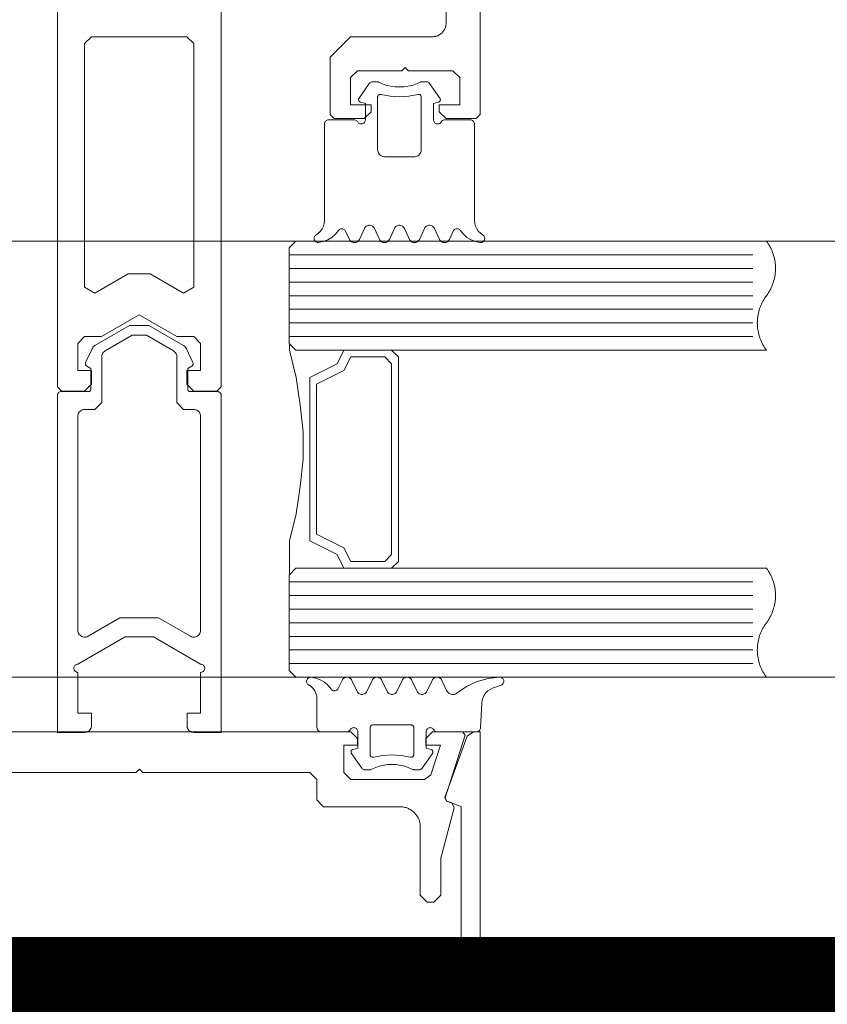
# Model space of a CAD drawing. Header units: millimetres. Extents: x 7483 to 13091, y 8111 to 13871.
# Tile 524 of 656: x 11043.72 to 11049.65, y 9219.91 to 9227.14. Entities that reach past the tile are written whole.
import ezdxf

# ---------------------------------------------------------------- set-up
doc = ezdxf.new("R2010")
doc.units = ezdxf.units.MM
doc.linetypes.add('DGN_STYLE_2', pattern=[30.2, 18.12, -12.08])
doc.layers.add('a___wymiary', color=7, linetype='Continuous', lineweight=5, true_color=0x000000)
doc.layers.add('wymiary', color=7, linetype='Continuous', lineweight=5, true_color=0xb2b2b2)
doc.layers.add('CZ-SR', color=106, linetype='Continuous', lineweight=13)
doc.layers.add('drzwi', color=30, linetype='Continuous', lineweight=20)
doc.layers.add('Powierzchnie', color=21, linetype='DGN_STYLE_2', lineweight=15, plot=False)
doc.styles.add('Arial', font='arial.ttf')
doc.dimstyles.new('wymiary agp1', dxfattribs={"dimtxt": 16, "dimasz": 5, "dimexe": 30, "dimexo": 60, "dimgap": 1.8, "dimtad": 1, "dimdec": 3, "dimrnd": 0.5, "dimdsep": 46, "dimtxsty": 'Arial', "dimblk": 'znacznik', "dimcen": 1.5, "dimse1": 1, "dimse2": 1, "dimclrd": 256, "dimazin": 0, "dimtfac": 1, "dimtdec": 3, "dimtmove": 1, "dimatfit": 3, "dimldrblk": 'znacznik', "dimfxl": 0, "dimlwd": -1, "dimarcsym": 0})

# ---------------------------------------------------------------- blocks, each defined once
blk = doc.blocks.new('zw$58')
for p, q in [((6.352965, 6.757207), (6.278063, 6.650213)), ((6.870836, 6.650213), (6.795885, 6.757207)), ((6.179918, 5.673681), (6.20819, 5.613097)), ((6.2807, 5.613097), (6.3182, 5.693505)), ((6.390709, 5.693505), (6.428209, 5.613097)), ((6.50067, 5.613097), (6.53817, 5.693505)), ((6.61068, 5.693505), (6.64818, 5.613097)), ((6.72069, 5.613097), (6.75819, 5.693505)), ((6.8307, 5.693505), (6.8682, 5.613097)), ((6.940709, 5.613097), (6.968932, 5.673681)), ((5.765458, 5.500001), (9.165458, 5.500001)), ((5.765458, 5.400001), (9.165458, 5.400001)), ((5.765458, 5.300001), (9.165458, 5.300001)), ((5.765458, 5.200001), (9.165458, 5.200001)), ((5.765458, 5.100001), (9.165458, 5.100001)), ((5.765458, 5.000001), (9.165458, 5.000001)), ((5.765458, 4.900001), (9.165458, 4.900001)), ((5.266521, 4.470571), (5.266521, 1.995649)), ((5.765458, 3.100001), (9.165458, 3.100001)), ((5.765458, 3.000001), (9.165458, 3.000001)), ((5.765458, 2.900001), (9.165458, 2.900001)), ((5.765458, 2.800001), (9.165458, 2.800001)), ((5.765458, 2.700001), (9.165458, 2.700001)), ((5.765458, 2.600001), (9.165458, 2.600001)), ((5.765458, 2.500001), (9.165458, 2.500001)), ((6.125042, 2.31632), (6.153313, 2.376909)), ((6.225823, 2.376909), (6.263323, 2.296495)), ((6.335833, 2.296495), (6.373284, 2.376909)), ((6.445794, 2.376909), (6.483294, 2.296495)), ((6.555803, 2.296495), (6.593303, 2.376909)), ((6.665813, 2.376909), (6.703313, 2.296495)), ((6.775823, 2.296495), (6.813323, 2.376909)), ((7.319817, 2.341814), (7.257952, 2.319304)), ((7.179192, 2.212816), (7.169524, 2.028435)), ((7.17343, 2.233617), (7.17343, 2.233617)), ((7.17343, 2.138372), (7.17343, 2.138372)), ((6.36386, 2.04312), (6.36386, 2.04312)), ((6.768645, 1.995494), (6.768645, 1.995494)), ((6.768645, 1.900243), (6.768645, 1.900243)), ((6.22094, 1.852617), (6.22094, 1.852617)), ((6.298089, 1.732793), (6.223186, 1.839788)), ((6.81596, 1.839788), (6.741009, 1.732793))]:
    blk.add_line(p, q)
for points in [[(6.916666, 8.0002), (6.916666, 7.2002), (6.916571, 7.195838), (6.916285, 7.191485), (6.91581, 7.187147), (6.915147, 7.182835), (6.914296, 7.178556), (6.913259, 7.174318), (6.912038, 7.17013), (6.910635, 7.165998), (6.909054, 7.161932), (6.907297, 7.157938), (6.905367, 7.154025), (6.903269, 7.1502), (6.901005, 7.14647), (6.898581, 7.142842), (6.896001, 7.139324), (6.89327, 7.135921), (6.890394, 7.132641), (6.887377, 7.129489), (6.884225, 7.126472), (6.880945, 7.123596), (6.877542, 7.120865), (6.874024, 7.118285), (6.870396, 7.115861), (6.866666, 7.113598), (6.862841, 7.111499), (6.858928, 7.109569), (6.854934, 7.107812), (6.850868, 7.106231), (6.846737, 7.104828), (6.842548, 7.103608), (6.83831, 7.10257), (6.834031, 7.101719), (6.829719, 7.101056), (6.825382, 7.100581), (6.821028, 7.100295), (6.816666, 7.1002), (6.216666, 7.1002), (6.066666, 6.9502), (6.066666, 6.5302), (6.096666, 6.5002), (6.316666, 6.5002), (6.366666, 6.5502), (6.366666, 6.6002), (6.216666, 6.6002), (6.216666, 6.8002), (6.266666, 6.8502), (6.591666, 6.8502), (6.616666, 6.8752), (6.641666, 6.8502), (6.966666, 6.8502), (7.016666, 6.8002), (7.016666, 6.6002), (6.866666, 6.6002), (6.866666, 6.5502), (6.916666, 6.5002), (7.136666, 6.5002), (7.166666, 6.5302), (7.166666, 14.7502)], [(4.066062, 8.0002), (4.066062, 4.53), (4.096062, 4.5), (4.266062, 4.5), (4.316062, 4.55), (4.316062, 4.65), (4.216062, 4.65), (4.216062, 4.85), (4.266062, 4.9), (4.266062, 4.9), (4.389267, 4.9), (4.666062, 5.059808), (4.942857, 4.9), (5.066062, 4.9), (5.116062, 4.85), (5.116062, 4.65), (5.016062, 4.65), (5.016062, 4.55), (5.066062, 4.5), (5.236062, 4.5), (5.266062, 4.53), (5.266062, 8.0002)], [(6.420685, 6.766745), (6.41746, 6.768152), (6.414092, 6.769172), (6.410628, 6.769791), (6.407116, 6.77), (6.377526, 6.77), (6.371804, 6.769445), (6.366294, 6.767809), (6.361196, 6.765153), (6.356699, 6.761573), (6.352967, 6.757202)], [(6.420692, 6.766753), (6.47998, 6.743386), (6.542587, 6.731494), (6.606312, 6.731494), (6.668919, 6.743386), (6.728207, 6.766753)], [(6.795916, 6.757225), (6.792857, 6.760918), (6.789249, 6.764077), (6.785184, 6.766621), (6.780765, 6.768485), (6.776105, 6.769621), (6.771325, 6.77), (6.741783, 6.77), (6.738269, 6.769796), (6.734803, 6.769183), (6.731432, 6.768167), (6.728204, 6.766764)], [(6.278065, 6.650215), (6.276323, 6.647197), (6.275132, 6.643923), (6.274526, 6.640492), (6.274525, 6.637008), (6.275128, 6.633577), (6.276318, 6.630302), (6.278057, 6.627283), (6.280294, 6.624613), (6.282961, 6.622371), (6.285975, 6.620626), (6.289247, 6.61943)], [(6.439438, 6.676828), (6.435844, 6.677415), (6.432203, 6.67734), (6.428637, 6.676605), (6.425262, 6.675236), (6.422192, 6.673277), (6.419528, 6.670794), (6.417358, 6.667869), (6.415755, 6.664598), (6.414771, 6.661091), (6.41444, 6.657463), (6.41444, 6.27), (6.415199, 6.261318), (6.417455, 6.252899), (6.421138, 6.245), (6.426138, 6.237861), (6.4323, 6.231698), (6.43944, 6.226699), (6.447339, 6.223015), (6.455757, 6.22076), (6.46444, 6.22), (6.684459, 6.22), (6.693142, 6.22076), (6.70156, 6.223015), (6.709459, 6.226699), (6.716599, 6.231698), (6.722761, 6.237861), (6.727761, 6.245), (6.731444, 6.252899), (6.7337, 6.261318), (6.734459, 6.27), (6.734459, 6.657463), (6.734128, 6.661089), (6.733144, 6.664594), (6.731541, 6.667862), (6.729371, 6.670787), (6.726707, 6.67327), (6.723636, 6.675229), (6.720261, 6.6766), (6.716693, 6.677338), (6.71305, 6.677416), (6.709454, 6.676834)], [(6.439443, 6.676829), (6.506404, 6.663984), (6.57445, 6.659679), (6.642495, 6.663984), (6.709457, 6.676829)], [(6.859606, 6.619418), (6.862885, 6.620607), (6.865907, 6.622349), (6.86858, 6.624588), (6.870824, 6.627259), (6.87257, 6.630279), (6.873765, 6.633556), (6.874373, 6.636991), (6.874374, 6.640479), (6.87377, 6.643915), (6.872578, 6.647193), (6.870834, 6.650215)], [(6.268456, 6.475009), (6.271455, 6.470724), (6.275153, 6.467025), (6.279437, 6.464025), (6.284177, 6.461814), (6.289229, 6.460459), (6.29444, 6.460003), (6.299651, 6.460458), (6.304703, 6.46181), (6.309444, 6.46402), (6.313729, 6.467019), (6.317428, 6.470717), (6.320429, 6.475001), (6.32264, 6.47974), (6.323994, 6.484792), (6.32445, 6.490001), (6.32445, 6.610003), (6.289244, 6.619426)], [(6.880431, 6.474988), (6.87743, 6.470707), (6.87373, 6.467012), (6.869445, 6.464015), (6.864705, 6.461808), (6.859654, 6.460456), (6.854445, 6.460003), (6.849235, 6.46046), (6.844185, 6.461814), (6.839446, 6.464025), (6.835163, 6.467024), (6.831466, 6.470722), (6.828468, 6.475005), (6.826258, 6.479743), (6.824905, 6.484793), (6.82445, 6.490001), (6.82445, 6.610003), (6.859606, 6.619426)], [(5.963608, 5.646098), (5.980964, 5.65806), (5.995959, 5.672875), (6.00813, 5.690084), (6.017102, 5.709158), (6.022599, 5.729508), (6.02445, 5.750505), (6.02445, 6.460003), (6.024905, 6.465209), (6.026258, 6.470258), (6.028466, 6.474995), (6.031463, 6.479277), (6.035158, 6.482974), (6.039439, 6.485974), (6.044175, 6.488186), (6.049223, 6.489542), (6.05443, 6.490001), (6.242467, 6.490001), (6.247679, 6.489549), (6.252734, 6.488199), (6.257477, 6.485991), (6.261765, 6.482993), (6.265467, 6.479296), (6.26847, 6.475012)], [(7.185291, 5.646098), (7.167935, 5.65806), (7.15294, 5.672875), (7.140769, 5.690084), (7.131797, 5.709158), (7.1263, 5.729508), (7.12445, 5.750505), (7.12445, 6.460003), (7.123993, 6.465215), (7.122637, 6.470268), (7.120425, 6.475009), (7.117422, 6.479294), (7.11372, 6.482992), (7.109432, 6.48599), (7.104688, 6.488199), (7.099633, 6.489549), (7.09442, 6.490001), (6.906383, 6.490001), (6.901175, 6.489542), (6.896127, 6.488185), (6.89139, 6.485973), (6.887109, 6.482972), (6.883414, 6.479274), (6.880417, 6.474991)], [(6.390679, 5.693494), (6.387195, 5.699534), (6.382716, 5.704877), (6.377377, 5.70936), (6.371341, 5.712848), (6.364791, 5.715235), (6.357926, 5.716447), (6.350955, 5.716449), (6.344089, 5.71524), (6.337538, 5.712857), (6.3315, 5.709372), (6.326159, 5.704891), (6.321677, 5.699551), (6.31819, 5.693513)], [(6.610689, 5.693513), (6.607203, 5.699551), (6.602721, 5.704891), (6.597379, 5.709372), (6.591341, 5.712857), (6.58479, 5.71524), (6.577925, 5.716449), (6.570954, 5.716447), (6.564089, 5.715235), (6.557539, 5.712848), (6.551503, 5.70936), (6.546164, 5.704877), (6.541685, 5.699534), (6.538201, 5.693494)], [(6.830711, 5.693504), (6.827224, 5.699542), (6.82274, 5.704884), (6.817397, 5.709366), (6.811356, 5.712852), (6.804802, 5.715237), (6.797932, 5.716448), (6.790957, 5.716448), (6.784088, 5.715237), (6.777533, 5.712852), (6.771492, 5.709366), (6.766149, 5.704884), (6.761666, 5.699542), (6.758178, 5.693504)], [(5.963602, 5.646108), (5.959389, 5.643225), (5.955726, 5.639671), (5.952719, 5.635547), (5.950455, 5.630974), (5.948998, 5.626082), (5.948392, 5.621015), (5.948654, 5.615918), (5.949776, 5.61094), (5.951726, 5.606224), (5.954448, 5.601906), (5.957862, 5.598112), (5.961869, 5.594951), (5.966355, 5.592516), (5.971189, 5.590876), (5.97623, 5.590078), (5.981334, 5.590147)], [(5.981334, 5.590144), (6.015944, 5.596665), (6.048873, 5.609155), (6.079101, 5.627228), (6.10569, 5.650322), (6.127816, 5.677723)], [(6.179937, 5.673687), (6.177292, 5.678255), (6.173888, 5.68229), (6.169828, 5.685666), (6.16524, 5.688278), (6.160265, 5.690045), (6.155057, 5.690913), (6.149778, 5.690855), (6.14459, 5.689873), (6.139655, 5.687997), (6.135125, 5.685285), (6.131141, 5.681821), (6.127826, 5.677713)], [(7.021021, 5.677724), (7.017707, 5.681831), (7.013724, 5.685293), (7.009197, 5.688002), (7.004266, 5.689876), (6.999082, 5.690856), (6.993807, 5.690912), (6.988604, 5.690042), (6.983634, 5.688273), (6.979051, 5.685659), (6.974996, 5.682282), (6.971596, 5.678247), (6.968956, 5.673677)], [(7.021034, 5.677723), (7.043167, 5.650315), (7.069765, 5.627216), (7.100003, 5.609142), (7.132944, 5.596654), (7.167565, 5.590139)], [(7.167564, 5.590142), (7.172663, 5.590082), (7.177698, 5.590885), (7.182524, 5.592529), (7.187002, 5.594966), (7.191003, 5.598126), (7.194411, 5.601917), (7.197128, 5.606231), (7.199075, 5.610943), (7.200196, 5.615916), (7.200458, 5.621007), (7.199855, 5.626069), (7.198403, 5.630955), (7.196144, 5.635526), (7.193144, 5.639648), (7.189489, 5.643202), (7.185286, 5.646087)], [(6.208178, 5.613098), (6.211666, 5.607059), (6.216149, 5.601718), (6.221492, 5.597236), (6.227533, 5.593749), (6.234088, 5.591364), (6.240957, 5.590154), (6.247932, 5.590154), (6.254802, 5.591364), (6.261356, 5.593749), (6.267397, 5.597236), (6.27274, 5.601718), (6.277224, 5.607059), (6.280711, 5.613098)], [(6.4282, 5.613089), (6.431686, 5.607052), (6.436166, 5.601713), (6.441506, 5.597233), (6.447542, 5.593748), (6.454091, 5.591364), (6.460955, 5.590153), (6.467924, 5.590153), (6.474788, 5.591364), (6.481337, 5.593748), (6.487374, 5.597233), (6.492713, 5.601713), (6.497194, 5.607052), (6.50068, 5.613089)], [(6.648168, 5.613098), (6.651656, 5.607059), (6.656139, 5.601718), (6.661483, 5.597236), (6.667523, 5.593749), (6.674078, 5.591364), (6.680947, 5.590154), (6.687923, 5.590154), (6.694792, 5.591364), (6.701346, 5.593749), (6.707387, 5.597236), (6.71273, 5.601718), (6.717214, 5.607059), (6.720701, 5.613098)], [(6.86819, 5.613089), (6.871677, 5.607051), (6.876159, 5.601711), (6.8815, 5.59723), (6.887538, 5.593745), (6.894089, 5.591362), (6.900955, 5.590153), (6.907926, 5.590154), (6.914791, 5.591367), (6.921341, 5.593754), (6.927377, 5.597242), (6.932716, 5.601725), (6.937195, 5.607068), (6.940679, 5.613107)], [(5.767458, 3.152001), (5.767458, 3.400001), (5.817458, 3.600001), (5.847458, 3.800001), (5.867458, 4.000001), (5.867458, 4.200001), (5.847458, 4.400001), (5.817458, 4.600001), (5.767458, 4.800001), (5.767458, 4.848001)], [(5.817458, 4.800001), (6.167458, 4.800001), (6.117458, 4.700001), (5.917458, 4.600001), (5.917458, 3.400001), (6.117458, 3.300001), (6.167458, 3.200001), (5.817458, 3.200001)], [(5.926458, 2.399859), (5.921354, 2.399928), (5.916312, 2.399131), (5.911479, 2.39749), (5.906993, 2.395054), (5.902985, 2.391893), (5.899571, 2.388099), (5.89685, 2.383781), (5.8949, 2.379064), (5.893778, 2.374085), (5.893516, 2.368987), (5.894122, 2.363919), (5.895579, 2.359028), (5.897843, 2.354453), (5.900851, 2.350329), (5.904514, 2.346775), (5.908726, 2.343892)], [(6.07294, 2.312277), (6.050814, 2.339678), (6.024225, 2.362773), (5.993997, 2.380845), (5.961067, 2.393336), (5.926458, 2.399856)], [(6.225791, 2.3769), (6.222307, 2.382939), (6.217828, 2.388282), (6.212489, 2.392765), (6.206453, 2.396253), (6.199904, 2.398639), (6.193039, 2.399852), (6.186069, 2.399854), (6.179204, 2.398645), (6.172653, 2.396262), (6.166615, 2.392777), (6.161274, 2.388296), (6.156792, 2.382956), (6.153305, 2.376918)], [(6.445802, 2.376918), (6.442315, 2.382956), (6.437833, 2.388296), (6.432492, 2.392777), (6.426454, 2.396262), (6.419903, 2.398645), (6.413038, 2.399854), (6.406068, 2.399852), (6.399203, 2.398639), (6.392654, 2.396253), (6.386618, 2.392765), (6.381279, 2.388282), (6.3768, 2.382939), (6.373316, 2.3769)], [(6.665824, 2.376909), (6.662336, 2.382948), (6.657853, 2.388289), (6.65251, 2.392771), (6.646469, 2.396257), (6.639915, 2.398642), (6.633046, 2.399853), (6.626071, 2.399853), (6.619202, 2.398642), (6.612648, 2.396257), (6.606607, 2.392771), (6.601264, 2.388289), (6.596781, 2.382948), (6.593293, 2.376909)], [(6.885801, 2.3769), (6.882317, 2.382939), (6.877838, 2.388282), (6.872499, 2.392765), (6.866463, 2.396253), (6.859914, 2.398639), (6.853049, 2.399852), (6.846078, 2.399854), (6.839213, 2.398645), (6.832662, 2.396262), (6.826625, 2.392777), (6.821284, 2.388296), (6.816802, 2.382956), (6.813315, 2.376918)], [(7.309075, 2.399997), (7.225042, 2.391525), (7.143634, 2.36903), (7.067174, 2.333153), (6.997843, 2.284919)], [(7.319817, 2.341817), (7.32458, 2.344043), (7.328882, 2.347067), (7.332589, 2.350796), (7.335588, 2.355114), (7.337787, 2.359889), (7.339119, 2.364975), (7.339543, 2.370216), (7.339045, 2.37545), (7.337641, 2.380516), (7.335374, 2.38526), (7.332314, 2.389535), (7.328554, 2.393211), (7.324211, 2.396173), (7.319417, 2.398333), (7.314319, 2.399622), (7.309075, 2.400001)], [(6.213592, 2.01499), (6.210589, 2.010707), (6.206887, 2.007011), (6.2026, 2.004014), (6.197857, 2.001807), (6.192803, 2.000457), (6.187591, 2.000005), (5.999553, 2.000005), (5.994347, 2.000461), (5.9893, 2.001814), (5.984563, 2.004024), (5.980282, 2.007023), (5.976587, 2.010721), (5.97359, 2.015004), (5.971381, 2.019744), (5.970028, 2.024795), (5.969573, 2.030004), (5.969573, 2.239501), (5.967722, 2.260494), (5.962225, 2.280839), (5.953254, 2.299909), (5.941084, 2.317116), (5.926092, 2.331929), (5.908738, 2.343891)], [(6.072951, 2.312287), (6.076266, 2.308178), (6.08025, 2.304715), (6.08478, 2.302003), (6.089714, 2.300127), (6.094902, 2.299145), (6.100181, 2.299087), (6.105388, 2.299955), (6.110363, 2.301723), (6.114951, 2.304334), (6.11901, 2.30771), (6.122414, 2.311744), (6.125059, 2.316313)], [(6.885833, 2.376909), (6.920598, 2.302269), (6.925192, 2.294389), (6.931142, 2.287474), (6.938248, 2.281755), (6.946276, 2.277423), (6.954957, 2.274621), (6.964002, 2.273442), (6.973111, 2.273927), (6.98198, 2.276059), (6.990315, 2.279766), (6.997837, 2.284926)], [(7.257949, 2.319293), (7.239771, 2.310898), (7.223242, 2.299597), (7.208822, 2.285706), (7.196913, 2.269612), (7.187846, 2.251761), (7.181873, 2.232653), (7.179161, 2.212817)], [(6.263316, 2.296488), (6.266803, 2.290452), (6.271285, 2.285112), (6.276626, 2.280633), (6.282663, 2.277149), (6.289214, 2.274766), (6.296079, 2.273557), (6.303049, 2.273559), (6.309913, 2.274771), (6.316462, 2.277157), (6.322498, 2.280645), (6.327836, 2.285127), (6.332316, 2.290469), (6.3358, 2.296507)], [(6.483284, 2.296498), (6.486772, 2.29046), (6.491256, 2.28512), (6.496599, 2.280639), (6.502639, 2.277153), (6.509193, 2.274769), (6.516061, 2.273558), (6.523036, 2.273558), (6.529904, 2.274769), (6.536458, 2.277153), (6.542499, 2.280639), (6.547842, 2.28512), (6.552325, 2.29046), (6.555813, 2.296498)], [(6.703306, 2.296488), (6.706793, 2.290452), (6.711275, 2.285112), (6.716616, 2.280633), (6.722654, 2.277149), (6.729204, 2.274766), (6.736069, 2.273557), (6.743039, 2.273559), (6.749903, 2.274771), (6.756452, 2.277157), (6.762488, 2.280645), (6.767827, 2.285127), (6.772306, 2.290469), (6.77579, 2.296507)], [(6.234368, 1.87058), (6.269573, 1.880004), (6.269573, 2.000005), (6.269117, 2.005215), (6.267762, 2.010267), (6.265551, 2.015007), (6.26255, 2.019291), (6.258851, 2.022988), (6.254565, 2.025987), (6.249824, 2.028197), (6.244771, 2.029549), (6.239561, 2.030004), (6.23435, 2.029547), (6.229298, 2.028191), (6.224558, 2.02598), (6.220274, 2.022978), (6.216577, 2.019279), (6.213578, 2.014994)], [(6.654535, 1.813178), (6.658129, 1.812591), (6.661769, 1.812666), (6.665336, 1.8134), (6.66871, 1.814769), (6.67178, 1.816727), (6.674444, 1.81921), (6.676614, 1.822134), (6.678218, 1.825404), (6.679202, 1.82891), (6.679534, 1.832537), (6.679534, 2.030004), (6.679231, 2.033474), (6.67833, 2.036839), (6.676859, 2.039997), (6.674863, 2.042852), (6.672402, 2.045317), (6.66955, 2.047317), (6.666395, 2.048792), (6.663032, 2.049697), (6.659563, 2.050005), (6.379534, 2.050005), (6.376065, 2.049697), (6.372702, 2.048792), (6.369547, 2.047317), (6.366695, 2.045317), (6.364234, 2.042852), (6.362238, 2.039997), (6.360767, 2.036839), (6.359867, 2.033474), (6.359563, 2.030004), (6.359563, 1.832537), (6.359895, 1.82891), (6.36088, 1.825404), (6.362483, 1.822134), (6.364653, 1.81921), (6.367317, 1.816727), (6.370387, 1.814769), (6.373761, 1.8134), (6.377328, 1.812666), (6.380968, 1.812591), (6.384562, 1.813178)], [(6.825517, 2.015004), (6.822519, 2.019288), (6.818824, 2.022985), (6.814543, 2.025985), (6.809807, 2.028195), (6.80476, 2.029548), (6.799554, 2.030004), (6.794348, 2.029548), (6.7893, 2.028195), (6.784564, 2.025985), (6.780284, 2.022986), (6.776588, 2.019288), (6.773591, 2.015005), (6.771382, 2.010265), (6.770029, 2.005214), (6.769573, 2.000005), (6.769573, 1.880004), (6.804729, 1.87058)], [(6.825542, 2.015011), (6.828539, 2.010729), (6.832234, 2.007032), (6.836515, 2.004032), (6.841251, 2.001821), (6.846299, 2.000465), (6.851507, 2.000005), (7.139544, 2.000005), (7.144585, 2.000427), (7.149484, 2.00169), (7.154101, 2.003759), (7.158305, 2.006573), (7.161976, 2.010053), (7.16501, 2.014101), (7.167321, 2.0186), (7.168842, 2.023424), (7.169532, 2.028435)], [(2.408003, 0.160956), (4.666666, 0.182364), (6.925329, 0.160956), (6.929718, 0.161011), (6.934101, 0.161258), (6.938468, 0.161697), (6.942812, 0.162328), (6.947123, 0.163149), (6.951395, 0.164158), (6.955619, 0.165353), (6.959785, 0.166733), (6.963888, 0.168294), (6.967917, 0.170034), (6.971867, 0.171948), (6.975729, 0.174035), (6.979495, 0.176289), (6.983159, 0.178705), (6.986714, 0.181281), (6.990152, 0.18401), (6.993466, 0.186887), (6.996652, 0.189907), (6.999702, 0.193063), (7.00261, 0.196351), (7.005371, 0.199763), (7.00798, 0.203292), (7.010432, 0.206933), (7.012721, 0.210678), (7.014844, 0.21452), (7.016796, 0.218451), (7.018574, 0.222464), (7.020174, 0.226552), (7.021593, 0.230705), (7.022829, 0.234917), (7.023878, 0.239179), (7.024739, 0.243483), (7.025411, 0.247821), (7.025892, 0.252183), (7.026181, 0.256563), (7.026277, 0.260952), (7.026277, 1.452461), (6.919826, 1.491206), (6.907872, 1.516841), (7.071754, 1.967101), (7.118738, 2), (7.166666, 2), (7.166666, 0.25), (7.166428, 0.239095), (7.165715, 0.228211), (7.164527, 0.217369), (7.162868, 0.206588), (7.16074, 0.19589), (7.158147, 0.185295), (7.155095, 0.174824), (7.151589, 0.164495), (7.147636, 0.154329), (7.143243, 0.144346), (7.138419, 0.134563), (7.133172, 0.125), (7.127514, 0.115675), (7.121454, 0.106606), (7.115004, 0.09781), (7.108177, 0.089303), (7.100985, 0.081103), (7.093443, 0.073223), (7.085564, 0.065681), (7.077363, 0.058489), (7.068856, 0.051662), (7.06006, 0.045212), (7.050991, 0.039152), (7.041666, 0.033494), (7.032103, 0.028247), (7.022321, 0.023423), (7.012337, 0.01903), (7.002171, 0.015077), (6.991842, 0.011571), (6.981371, 0.008519), (6.970776, 0.005926), (6.960078, 0.003798), (6.949298, 0.002139), (6.938455, 0.000951), (6.927571, 0.000238), (6.916666, 0), (2.416666, 0)], [(3.417637, 1.7), (4.642637, 1.7), (4.667637, 1.725), (4.692637, 1.7), (5.917637, 1.7), (5.967637, 1.65), (5.967637, 1.5), (6.017637, 1.45), (6.577637, 1.45), (6.58418, 1.449857), (6.59071, 1.449429), (6.597216, 1.448717), (6.603684, 1.447721), (6.610103, 1.446445), (6.61646, 1.444889), (6.622743, 1.443058), (6.62894, 1.440954), (6.635039, 1.438582), (6.64103, 1.435946), (6.646899, 1.433052), (6.652637, 1.429904), (6.658232, 1.426509), (6.663673, 1.422873), (6.668951, 1.419003), (6.674055, 1.414907), (6.678975, 1.410592), (6.683703, 1.406066), (6.688229, 1.401339), (6.692544, 1.396418), (6.69664, 1.391314), (6.70051, 1.386037), (6.704146, 1.380595), (6.707541, 1.375), (6.710689, 1.369262), (6.713583, 1.363393), (6.716219, 1.357403), (6.718591, 1.351303), (6.720694, 1.345106), (6.722526, 1.338823), (6.724081, 1.332466), (6.725358, 1.326047), (6.726354, 1.319579), (6.727066, 1.313073), (6.727494, 1.306543), (6.727637, 1.3), (6.727637, 0.8), (6.777637, 0.75), (6.827637, 0.75), (6.877637, 0.8), (6.877637, 1.072408), (6.976615, 1.441798), (6.957863, 1.477766), (6.920819, 1.491198), (6.908608, 1.516156), (7.056666, 1.973844), (7.037637, 2), (6.817637, 2), (6.767637, 1.95), (6.767637, 1.900499), (6.875286, 1.900499), (6.805448, 1.684611), (6.757875, 1.65), (6.217637, 1.65), (6.167637, 1.7), (6.167637, 1.900499), (6.267637, 1.900499), (6.267637, 1.95), (6.217637, 2), (3.117637, 2)], [(6.234371, 1.87057), (6.231099, 1.869375), (6.228084, 1.86763), (6.225418, 1.865388), (6.223181, 1.862718), (6.221441, 1.859699), (6.220252, 1.856425), (6.219648, 1.852994), (6.21965, 1.84951), (6.220256, 1.846079), (6.221448, 1.842805), (6.223189, 1.839788)], [(6.654538, 1.813178), (6.587585, 1.826018), (6.519549, 1.830321), (6.451512, 1.826018), (6.384559, 1.813178)], [(6.81596, 1.8398), (6.817702, 1.842819), (6.818894, 1.846094), (6.819498, 1.849526), (6.819496, 1.853011), (6.818889, 1.856443), (6.817695, 1.859717), (6.815949, 1.862734), (6.813706, 1.865403), (6.811033, 1.867643), (6.808012, 1.869385), (6.804734, 1.870576)], [(6.673335, 1.723238), (6.614045, 1.746608), (6.551435, 1.758504), (6.487705, 1.758508), (6.425094, 1.74662), (6.365801, 1.723258)], [(6.298092, 1.732797), (6.301824, 1.728426), (6.306321, 1.724847), (6.311418, 1.722191), (6.316928, 1.720555), (6.322649, 1.72), (6.352239, 1.72), (6.355752, 1.720209), (6.359216, 1.720828), (6.362584, 1.721849), (6.36581, 1.723257)], [(6.673326, 1.723237), (6.676555, 1.721833), (6.679926, 1.720818), (6.683392, 1.720204), (6.686907, 1.72), (6.716448, 1.72), (6.722167, 1.720551), (6.727675, 1.722183), (6.732772, 1.724837), (6.737269, 1.728415), (6.741001, 1.732786)]]:
    blk.add_lwpolyline(points)
for points in [[(4.341062, 5.218579), (4.585677, 5.359808), (4.746446, 5.359808), (4.991062, 5.218579), (5.066062, 5.26188), (5.066062, 7.0502), (5.016062, 7.1002), (4.316062, 7.1002), (4.266062, 7.0502), (4.266062, 5.26188), (4.341062, 5.218579)], [(5.815458, 4.800001), (9.265458, 4.800001), (9.25848, 4.80966), (9.251851, 4.819563), (9.245581, 4.829696), (9.239677, 4.840046), (9.234147, 4.850601), (9.228997, 4.861347), (9.224235, 4.87227), (9.219866, 4.883356), (9.215897, 4.894592), (9.212331, 4.905962), (9.209174, 4.917452), (9.20643, 4.929048), (9.204102, 4.940734), (9.202194, 4.952497), (9.200706, 4.96432), (9.199643, 4.976188), (9.199004, 4.988087), (9.198791, 5.000001), (9.199004, 5.011915), (9.199643, 5.023814), (9.200706, 5.035683), (9.202194, 5.047506), (9.204102, 5.059268), (9.20643, 5.070954), (9.209174, 5.08255), (9.212331, 5.09404), (9.215897, 5.10541), (9.219866, 5.116646), (9.224235, 5.127732), (9.228997, 5.138655), (9.234147, 5.149401), (9.239677, 5.159956), (9.245581, 5.170307), (9.251851, 5.18044), (9.25848, 5.190342), (9.265458, 5.200001), (9.272436, 5.20966), (9.279064, 5.219563), (9.285335, 5.229696), (9.291239, 5.240046), (9.296769, 5.250601), (9.301918, 5.261347), (9.306681, 5.27227), (9.311049, 5.283356), (9.315019, 5.294592), (9.318584, 5.305962), (9.321741, 5.317452), (9.324485, 5.329048), (9.326813, 5.340734), (9.328722, 5.352497), (9.330209, 5.36432), (9.331273, 5.376188), (9.331911, 5.388087), (9.332124, 5.400001), (9.331911, 5.411915), (9.331273, 5.423814), (9.330209, 5.435683), (9.328722, 5.447506), (9.326813, 5.459268), (9.324485, 5.470954), (9.321741, 5.48255), (9.318584, 5.49404), (9.315019, 5.50541), (9.311049, 5.516646), (9.306681, 5.527732), (9.301918, 5.538655), (9.296769, 5.549401), (9.291239, 5.559956), (9.285335, 5.570307), (9.279064, 5.58044), (9.272436, 5.590342), (9.265458, 5.600001), (5.815458, 5.600001), (5.765458, 5.550001), (5.765458, 4.850001), (5.815458, 4.800001)], [(4.091582, 4.49564), (4.291533, 4.49564), (4.294816, 4.495938), (4.2978, 4.496535), (4.300785, 4.497729), (4.30347, 4.49952), (4.305858, 4.501609), (4.307947, 4.503996), (4.309439, 4.506682), (4.310633, 4.509368), (4.311528, 4.512651), (4.311528, 4.515635), (4.311528, 4.665748), (4.281685, 4.68246), (4.278999, 4.684549), (4.276611, 4.686638), (4.274821, 4.689324), (4.273329, 4.692309), (4.272135, 4.695591), (4.271836, 4.698874), (4.271836, 4.702157), (4.272433, 4.70544), (4.273627, 4.708424), (4.321377, 4.811086), (4.325256, 4.817651), (4.329733, 4.82362), (4.335403, 4.828992), (4.34167, 4.83317), (4.595937, 4.98), (4.737395, 4.98), (4.991662, 4.83317), (4.997929, 4.828992), (5.003599, 4.82362), (5.008076, 4.817651), (5.011955, 4.811086), (5.059705, 4.708424), (5.060899, 4.70544), (5.061496, 4.702157), (5.061496, 4.698874), (5.061197, 4.695591), (5.060003, 4.692309), (5.058511, 4.689324), (5.056721, 4.686638), (5.054333, 4.684549), (5.051647, 4.68246), (5.021804, 4.665748), (5.021804, 4.515635), (5.021804, 4.512651), (5.022699, 4.509368), (5.023893, 4.506682), (5.025385, 4.503996), (5.027474, 4.501609), (5.029862, 4.49952), (5.032547, 4.497729), (5.035532, 4.496535), (5.038516, 4.495938), (5.041799, 4.49564), (5.24175, 4.49564), (5.24563, 4.495341), (5.24951, 4.494446), (5.253091, 4.492954), (5.256374, 4.490865), (5.259358, 4.488179), (5.261746, 4.485195), (5.263835, 4.481912), (5.265327, 4.478331), (5.266222, 4.474451), (5.266521, 4.470571), (5.266521, 1.995649), (5.066569, 1.995649), (5.05881, 1.996246), (5.051349, 1.998037), (5.043888, 2.001021), (5.037322, 2.005199), (5.031354, 2.010272), (5.02628, 2.016241), (5.022102, 2.022807), (5.019118, 2.030268), (5.017327, 2.037728), (5.01673, 2.045786), (5.01673, 2.135615), (5.116706, 2.135615), (5.116706, 2.435841), (5.121481, 2.436139), (5.125958, 2.437333), (5.130434, 2.439124), (5.134314, 2.441511), (5.137895, 2.444794), (5.140879, 2.448375), (5.143267, 2.452255), (5.145057, 2.456731), (5.146251, 2.461208), (5.14655, 2.465983), (5.146251, 2.470459), (5.145057, 2.475234), (5.143267, 2.479412), (5.140879, 2.48359), (5.137895, 2.487172), (5.134314, 2.490156), (5.130434, 2.492544), (5.125958, 2.494334), (5.121481, 2.495528), (5.116706, 2.495826), (4.770521, 2.695778), (4.562811, 2.695778), (4.216626, 2.495826), (4.211851, 2.495528), (4.207374, 2.494334), (4.202898, 2.492544), (4.199018, 2.490156), (4.195437, 2.487172), (4.192453, 2.48359), (4.190065, 2.479412), (4.188275, 2.475234), (4.187081, 2.470459), (4.186782, 2.465983), (4.187081, 2.461208), (4.188275, 2.456731), (4.190065, 2.452255), (4.192453, 2.448375), (4.195437, 2.444794), (4.199018, 2.441511), (4.202898, 2.439124), (4.207374, 2.437333), (4.211851, 2.436139), (4.216626, 2.435841), (4.216626, 2.135615), (4.316602, 2.135615), (4.316602, 2.045786), (4.316005, 2.037728), (4.314214, 2.030268), (4.31123, 2.022807), (4.307052, 2.016241), (4.301978, 2.010272), (4.29601, 2.005199), (4.289444, 2.001021), (4.281983, 1.998037), (4.274522, 1.996246), (4.266763, 1.995649), (4.066811, 1.995649), (4.066811, 4.470571), (4.06711, 4.474451), (4.068005, 4.478331), (4.069497, 4.481912), (4.071586, 4.485195), (4.073974, 4.488179), (4.076958, 4.490865), (4.080241, 4.492954), (4.083822, 4.494446), (4.087702, 4.495341), (4.091582, 4.49564)], [(4.266763, 4.365522), (4.34167, 4.365522), (4.391807, 4.415659), (4.391807, 4.752294), (4.392106, 4.759755), (4.393896, 4.767216), (4.396582, 4.77408), (4.400462, 4.780645), (4.404938, 4.786316), (4.410609, 4.791389), (4.416577, 4.795567), (4.614738, 4.909868), (4.718594, 4.909868), (4.916755, 4.795567), (4.922723, 4.791389), (4.928394, 4.786316), (4.93287, 4.780645), (4.93675, 4.77408), (4.939436, 4.767216), (4.941226, 4.759755), (4.941525, 4.752294), (4.941525, 4.415659), (4.991662, 4.365522), (5.066569, 4.365522), (5.074627, 4.364925), (5.082088, 4.363135), (5.08925, 4.36015), (5.096114, 4.355972), (5.102083, 4.350899), (5.107156, 4.34493), (5.111334, 4.338365), (5.114319, 4.331202), (5.116109, 4.323443), (5.116706, 4.315684), (5.116706, 2.744124), (5.116109, 2.736067), (5.11402, 2.728307), (5.111036, 2.720846), (5.106559, 2.713982), (5.101188, 2.708014), (5.09492, 2.70294), (5.088056, 2.699061), (5.080595, 2.696076), (5.072836, 2.694584), (5.064778, 2.694286), (5.056721, 2.695181), (5.048961, 2.69727), (5.041799, 2.700851), (4.808124, 2.835744), (4.525208, 2.835744), (4.291533, 2.700851), (4.284371, 2.69727), (4.276611, 2.695181), (4.268554, 2.694286), (4.260496, 2.694584), (4.252737, 2.696076), (4.245276, 2.699061), (4.238412, 2.70294), (4.232144, 2.708014), (4.226773, 2.713982), (4.222296, 2.720846), (4.219312, 2.728307), (4.217223, 2.736067), (4.216626, 2.744124), (4.216626, 4.315684), (4.217223, 4.323443), (4.219013, 4.331202), (4.221998, 4.338365), (4.226176, 4.34493), (4.231249, 4.350899), (4.237218, 4.355972), (4.244082, 4.36015), (4.251244, 4.363135), (4.258705, 4.364925), (4.266763, 4.365522)], [(6.517458, 3.200001), (6.567458, 3.250001), (6.567458, 4.750001), (6.517458, 4.800001), (6.167458, 4.800001), (6.117458, 4.700001), (5.917458, 4.600001), (5.917458, 3.400001), (6.117458, 3.300001), (6.167458, 3.200001), (6.517458, 3.200001)], [(6.467458, 3.250001), (6.517458, 3.300001), (6.517458, 4.700001), (6.467458, 4.750001), (6.217458, 4.750001), (6.167458, 4.650001), (5.967458, 4.550001), (5.967458, 3.450001), (6.167458, 3.350001), (6.217458, 3.250001), (6.467458, 3.250001)], [(5.815458, 2.400001), (9.265458, 2.400001), (9.25848, 2.40966), (9.251851, 2.419563), (9.245581, 2.429696), (9.239677, 2.440046), (9.234147, 2.450601), (9.228997, 2.461347), (9.224235, 2.47227), (9.219866, 2.483356), (9.215897, 2.494592), (9.212331, 2.505962), (9.209174, 2.517452), (9.20643, 2.529048), (9.204102, 2.540734), (9.202194, 2.552497), (9.200706, 2.56432), (9.199643, 2.576188), (9.199004, 2.588087), (9.198791, 2.600001), (9.199004, 2.611915), (9.199643, 2.623814), (9.200706, 2.635683), (9.202194, 2.647506), (9.204102, 2.659268), (9.20643, 2.670954), (9.209174, 2.68255), (9.212331, 2.69404), (9.215897, 2.70541), (9.219866, 2.716646), (9.224235, 2.727732), (9.228997, 2.738655), (9.234147, 2.749401), (9.239677, 2.759956), (9.245581, 2.770307), (9.251851, 2.78044), (9.25848, 2.790342), (9.265458, 2.800001), (9.272436, 2.80966), (9.279064, 2.819563), (9.285335, 2.829696), (9.291239, 2.840046), (9.296769, 2.850601), (9.301918, 2.861347), (9.306681, 2.87227), (9.311049, 2.883356), (9.315019, 2.894592), (9.318584, 2.905962), (9.321741, 2.917452), (9.324485, 2.929048), (9.326813, 2.940734), (9.328722, 2.952497), (9.330209, 2.96432), (9.331273, 2.976188), (9.331911, 2.988087), (9.332124, 3.000001), (9.331911, 3.011915), (9.331273, 3.023814), (9.330209, 3.035683), (9.328722, 3.047506), (9.326813, 3.059268), (9.324485, 3.070954), (9.321741, 3.08255), (9.318584, 3.09404), (9.315019, 3.10541), (9.311049, 3.116646), (9.306681, 3.127732), (9.301918, 3.138655), (9.296769, 3.149401), (9.291239, 3.159956), (9.285335, 3.170307), (9.279064, 3.18044), (9.272436, 3.190342), (9.265458, 3.200001), (5.815458, 3.200001), (5.765458, 3.150001), (5.765458, 2.450001), (5.815458, 2.400001)]]:
    blk.add_lwpolyline(points, close=True)
blk = doc.blocks.new('gfhgfhhf')
at = {"layer": 'drzwi'}
for points in [[(10148.5484, 5161.7507), (10634.6623, 5161.7507)], [(10148.647, 5158.5507), (10634.6623, 5158.5507)]]:
    blk.add_lwpolyline(points, dxfattribs=at)
blk.add_blockref('zw$58', (10529.8998, 5156.1507), dxfattribs=at)
blk = doc.blocks.new('znacznik')
at = {"layer": 'a___wymiary'}
for p, q in [((0, 1.3936), (0, -1.3936)), ((1.3936, 0), (-1.3936, 0))]:
    blk.add_line(p, q, dxfattribs=at)
at = {"layer": 'a___wymiary', "const_width": 0.2}
blk.add_lwpolyline([(0.8759, 0.8759), (-0.8759, -0.8759)], dxfattribs=at)
blk = doc.blocks.new('*D1310')
at = {"layer": 'Defpoints', "color": 0, "transparency": 16777216}
for p in [(11144.6975, 9237.0039), (8715.2884, 9231.2593), (11144.6975, 9089.5616)]:
    blk.add_point(p, dxfattribs=at)
at = {"layer": 'wymiary', "color": 253, "true_color": 0x999999, "transparency": 16777216}
blk.add_line((8720.2884, 9089.5616), (11139.6975, 9089.5616), dxfattribs=at)
at = {"layer": 'wymiary', "color": 253, "true_color": 0x999999, "transparency": 16777216, "xscale": 5, "yscale": 5, "zscale": 5, "rotation": 180}
blk.add_blockref('znacznik', (8715.2884, 9089.5616), dxfattribs=at)
at = {"layer": 'wymiary', "color": 253, "true_color": 0x999999, "transparency": 16777216, "xscale": 5, "yscale": 5, "zscale": 5}
blk.add_blockref('znacznik', (11144.6975, 9089.5616), dxfattribs=at)
at = {"layer": 'wymiary', "color": 18, "true_color": 0x000000, "transparency": 16777216, "insert": (9929.993, 9099.5307), "char_height": 16, "attachment_point": 5, "style": 'Arial'}
blk.add_mtext('2429.5', dxfattribs=at)

msp = doc.modelspace()

# ---------------------------------------------------------------- linework, layer by layer
at = {"layer": 'Powierzchnie', "const_width": 1}
msp.add_lwpolyline([(8715.2884, 11179.7122), (8715.2884, 9219.8948), (12184.8952, 9219.9116), (12184.8952, 11469.7122), (10277.0247, 11469.7122), (10277.0247, 11179.7122), (8715.2884, 11179.7122)], dxfattribs=at)
at = {"layer": 'wymiary'}
msp.add_lwpolyline([(8715.2884, 9219.9116), (8715.2884, 11179.7122), (10277.0247, 11179.7122), (10277.0247, 11469.7122), (12184.8952, 11469.7122), (12184.8952, 9219.9116)], close=True, dxfattribs=at)

# ---------------------------------------------------------------- block references
at = {"layer": 'CZ-SR'}
msp.add_blockref('gfhgfhhf', (510.0352, 4063.7609), dxfattribs=at)

# ---------------------------------------------------------------- dimensions: what is measured, and where the dimension line sits
at = {"layer": 'wymiary'}
dim = msp.add_linear_dim(base=(11144.6975, 9089.5616), p1=(8715.2884, 9231.2593), p2=(11144.6975, 9237.0039), dimstyle='wymiary agp1', override={"dimblk": 'znacznik'}, dxfattribs=at)
dim.commit()
dim.dimension.update_dxf_attribs({"geometry": '*D1310', "text_midpoint": (9929.993, 9099.5307)})

doc.saveas('drawing.dxf')
